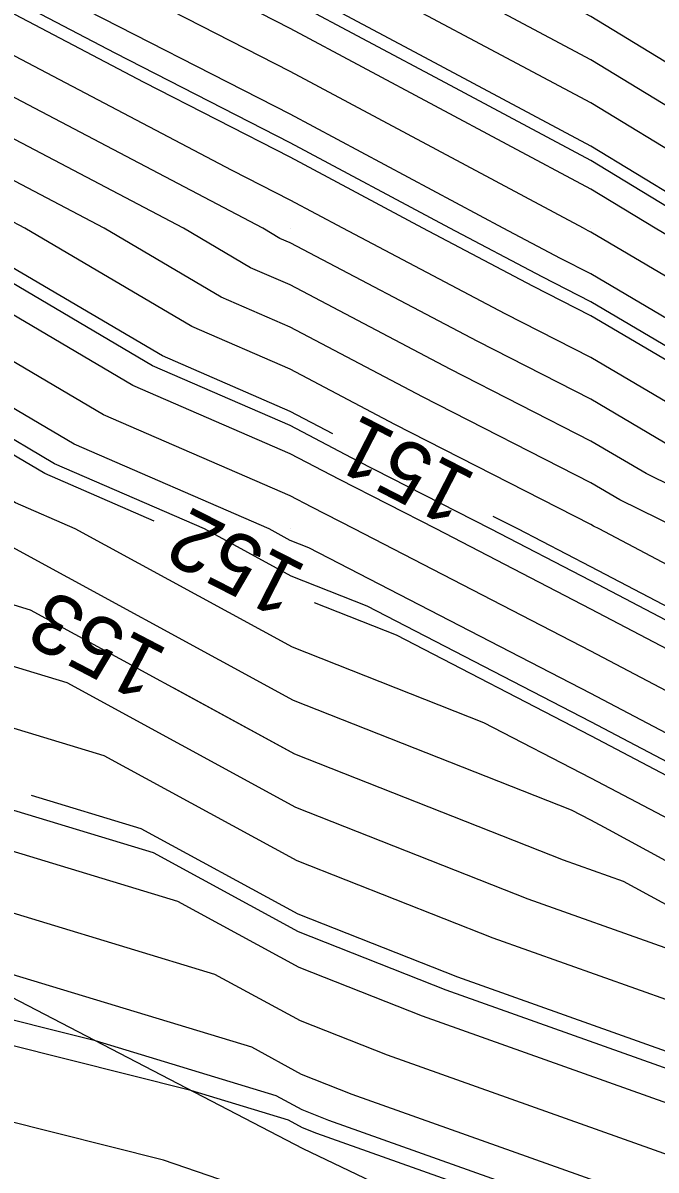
# Model space of a CAD drawing. Extents: x 2354170 to 2357230, y 866100 to 868290.
# Drawn here: x 2355591.1 to 2355612.15, y 867278.69 to 867316.84 of the extents above; entities that cross this region are included whole.
import ezdxf

# ---------------------------------------------------------------- set-up
doc = ezdxf.new("R2010")
doc.units = 0
for name, color, linetype in [('Default', 7, 'Continuous'), ('DTM Contours Major', 7, 'Continuous'), ('DTM Contours Minor', 7, 'Continuous'), ('Exist DTM QL2 LIDAR Elevation Point', 7, 'Continuous'), ('PH Exist DTM Breakline', 7, 'Continuous')]:
    doc.layers.add(name, color=color, linetype=linetype)

msp = doc.modelspace()

# ---------------------------------------------------------------- linework, layer by layer
at = {"layer": 'Default'}
for points in [[(2355644.161, 867295.904), (2355643.925, 867296.068), (2355639.979, 867298.766), (2355637.904, 867300.014), (2355633.041, 867303.077), (2355629.979, 867304.973), (2355626.946, 867306.982), (2355621.524, 867310.014), (2355619.979, 867310.977), (2355617.552, 867312.441), (2355609.978, 867317.054), (2355604.421, 867320.014), (2355599.978, 867322.732), (2355595.401, 867325.437), (2355589.978, 867328.582), (2355589.1, 867329.136), (2355587.591, 867330.014), (2355579.978, 867334.858), (2355572.103, 867340.015), (2355570.852, 867340.888), (2355569.978, 867341.44), (2355566.296, 867343.697), (2355559.978, 867347.493), (2355558.907, 867348.096)], [(2355601.398, 867303.175), (2355599.978, 867303.922), (2355595.733, 867305.769), (2355589.978, 867309.159), (2355588.37, 867310.014), (2355579.978, 867314.253), (2355571.815, 867318.177), (2355569.978, 867318.969), (2355567.797, 867320.014), (2355559.978, 867323.987), (2355552.402, 867327.59), (2355549.978, 867328.747), (2355547.299, 867330.014), (2355539.978, 867333.778), (2355535.553, 867335.59), (2355529.978, 867338.189), (2355526.207, 867340.015), (2355519.977, 867343.172), (2355514.292, 867345.7), (2355511.528, 867346.914)], [(2355639.425, 867295.081), (2355631.225, 867300.014), (2355630.46, 867300.496), (2355629.979, 867300.794), (2355624.433, 867304.468), (2355619.979, 867306.959), (2355617.935, 867307.971), (2355614.471, 867310.014), (2355609.978, 867312.75), (2355604.123, 867315.87), (2355599.978, 867318.087), (2355596.216, 867320.014), (2355592.295, 867322.331), (2355589.978, 867323.675), (2355586.091, 867326.128), (2355579.978, 867329.685), (2355579.36, 867330.014), (2355569.978, 867335.905), (2355563.277, 867340.015), (2355559.978, 867341.997), (2355555.442, 867344.551), (2355553.258, 867345.736)], [(2355619.204, 867298.074), (2355615.537, 867300.014), (2355611.819, 867301.855), (2355609.978, 867302.94), (2355605.297, 867305.333), (2355599.978, 867308.13), (2355598.665, 867308.701), (2355596.436, 867310.014), (2355589.978, 867313.411), (2355582.674, 867317.318), (2355579.978, 867318.68), (2355577.202, 867320.014), (2355569.978, 867323.808), (2355561.773, 867328.219), (2355559.978, 867329.131), (2355558.121, 867330.014), (2355552.74, 867332.777), (2355549.978, 867334.241), (2355541.345, 867338.648), (2355539.978, 867339.35), (2355539.506, 867339.543), (2355538.495, 867340.015), (2355530.512, 867344.224)], [(2355633.129, 867293.628), (2355629.979, 867295.567), (2355622.746, 867300.014), (2355621.081, 867301.117), (2355619.979, 867301.734), (2355614.44, 867304.476), (2355609.978, 867307.107), (2355608.055, 867308.09), (2355604.397, 867310.014), (2355599.978, 867312.378), (2355595.133, 867314.86), (2355589.978, 867317.571), (2355585.411, 867320.014), (2355582.08, 867322.116), (2355579.978, 867323.339), (2355572.863, 867327.129), (2355569.978, 867328.645), (2355567.43, 867330.014), (2355559.978, 867334.614), (2355556.409, 867336.446), (2355549.978, 867339.854), (2355549.664, 867340.015), (2355545.725, 867342.094)], [(2355595.456, 867300.278), (2355591.823, 867301.859), (2355589.978, 867302.946), (2355583.719, 867306.273), (2355579.938, 867307.619), (2355575.744, 867310.014), (2355569.978, 867312.499), (2355565.206, 867314.786), (2355559.019, 867316.753), (2355553.947, 867320.014), (2355549.978, 867321.908), (2355546.383, 867323.61), (2355539.696, 867325.466), (2355531.025, 867330.014), (2355530.282, 867330.319), (2355529.978, 867330.46), (2355529.113, 867330.879), (2355519.008, 867334.785), (2355510.28, 867339.187), (2355509.73, 867339.457), (2355504.667, 867341.462)], [(2355655.232, 867277.794), (2355655.076, 867279.602), (2355651.868, 867283.766), (2355648.023, 867288.058), (2355644.945, 867290.014), (2355639.979, 867293.409), (2355631.458, 867298.535), (2355629.979, 867299.445), (2355629.054, 867300.014), (2355623.595, 867303.63), (2355619.979, 867305.653), (2355617.062, 867307.097), (2355612.115, 867310.014), (2355609.978, 867311.316), (2355607.193, 867312.8), (2355599.978, 867316.66), (2355593.428, 867320.014), (2355591.26, 867321.296), (2355589.978, 867322.039), (2355585.089, 867325.125), (2355579.978, 867328.099), (2355576.382, 867330.014), (2355569.978, 867334.035), (2355560.227, 867340.015)], [(2355657.502, 867277.142), (2355657.137, 867281.355), (2355650.464, 867290.02), (2355650.278, 867290.313), (2355649.979, 867290.569), (2355648.158, 867291.835), (2355639.979, 867297.426), (2355635.677, 867300.014), (2355632.181, 867302.216), (2355629.979, 867303.58), (2355626.109, 867306.144), (2355619.979, 867309.572), (2355619.683, 867309.718), (2355619.181, 867310.014), (2355609.978, 867315.619), (2355601.729, 867320.014), (2355599.978, 867321.085), (2355594.366, 867324.402), (2355589.978, 867326.947), (2355588.097, 867328.133), (2355584.865, 867330.014), (2355579.978, 867333.123), (2355570.972, 867339.02)], [(2355648.511, 867273.073), (2355640.125, 867279.459), (2355639.831, 867279.542), (2355638.997, 867280.014), (2355629.979, 867285.17), (2355621.13, 867290.014), (2355619.979, 867290.687), (2355618.55, 867291.443), (2355609.978, 867295.948), (2355602.114, 867300.014), (2355600.701, 867300.736), (2355599.978, 867301.116), (2355593.778, 867303.814), (2355589.978, 867306.053), (2355582.526, 867310.014), (2355579.978, 867311.301), (2355577.5, 867312.493), (2355569.978, 867315.734), (2355561.048, 867320.014), (2355559.978, 867320.558), (2355558.941, 867321.051), (2355549.978, 867325.328), (2355540.073, 867330.014)], [(2355639.486, 867278.442), (2355636.71, 867280.014), (2355629.979, 867283.862), (2355621.474, 867288.518), (2355620.119, 867289.185), (2355618.594, 867290.014), (2355609.978, 867294.542), (2355600.602, 867299.39), (2355599.986, 867299.633), (2355599.287, 867300.014), (2355592.801, 867302.836), (2355589.978, 867304.499), (2355580.403, 867309.59), (2355579.974, 867309.742), (2355579.498, 867310.014), (2355569.978, 867314.116), (2355562.1, 867317.893), (2355559.589, 867318.691), (2355557.53, 867320.014), (2355549.978, 867323.618), (2355543.137, 867326.855), (2355539.839, 867327.771)], [(2355656.746, 867277.36), (2355656.45, 867280.77), (2355650.398, 867288.629), (2355649.545, 867289.58), (2355648.863, 867290.014), (2355639.979, 867296.087), (2355633.451, 867300.014), (2355631.321, 867301.356), (2355629.979, 867302.187), (2355625.271, 867305.306), (2355619.979, 867308.266), (2355618.809, 867308.845), (2355616.826, 867310.014), (2355609.978, 867314.185), (2355601.053, 867318.94), (2355599.978, 867319.515), (2355599.003, 867320.014), (2355593.331, 867323.367), (2355589.978, 867325.311)], [(2355638.795, 867276.243), (2355632.137, 867280.014), (2355629.979, 867281.247), (2355627.253, 867282.74), (2355620.66, 867285.983), (2355613.246, 867290.014), (2355609.978, 867291.731), (2355606.423, 867293.57), (2355600.061, 867296.082), (2355592.839, 867300.014), (2355590.846, 867300.882), (2355589.978, 867301.393), (2355587.035, 867302.957), (2355579.902, 867305.496), (2355571.991, 867310.014), (2355569.978, 867310.882), (2355568.312, 867311.68), (2355558.449, 867314.816), (2355550.364, 867320.014), (2355549.978, 867320.199), (2355549.628, 867320.364), (2355539.553, 867323.162)], [(2355638.45, 867275.143), (2355630.005, 867279.926), (2355629.943, 867279.948), (2355620.93, 867284.382), (2355610.572, 867290.014), (2355609.978, 867290.326), (2355609.333, 867290.659), (2355600.098, 867294.306), (2355590.116, 867299.741), (2355589.794, 867299.839), (2355579.866, 867303.373), (2355570.65, 867308.636), (2355568.778, 867309.413), (2355557.879, 867312.878), (2355550.662, 867317.519), (2355548.152, 867318.43), (2355539.41, 867320.857)], [(2355654.476, 867278.012), (2355654.389, 867279.018), (2355652.604, 867281.335), (2355647.262, 867287.297), (2355642.985, 867290.014), (2355639.979, 867292.069), (2355634.82, 867295.173), (2355629.979, 867298.152), (2355626.951, 867300.014), (2355622.757, 867302.793), (2355619.979, 867304.346), (2355616.188, 867306.223), (2355609.978, 867309.885), (2355609.893, 867309.929), (2355609.731, 867310.014), (2355599.978, 867315.233), (2355590.641, 867320.014)], [(2355653.701, 867278.433), (2355653.339, 867278.904), (2355646.501, 867286.536), (2355641.026, 867290.014), (2355639.979, 867290.73), (2355638.181, 867291.811), (2355629.979, 867296.86), (2355624.849, 867300.014), (2355621.919, 867301.955), (2355619.979, 867303.04), (2355615.314, 867305.35), (2355609.978, 867308.496), (2355608.974, 867309.01), (2355607.064, 867310.014), (2355599.978, 867313.806), (2355592.208, 867317.785), (2355589.978, 867318.958)], [(2355628.692, 867277.628), (2355621.471, 867281.18), (2355612.451, 867286.084), (2355607.896, 867287.705), (2355600.173, 867290.755), (2355592.57, 867294.895), (2355586.523, 867296.731), (2355579.794, 867299.126), (2355573.547, 867302.694), (2355563.601, 867306.821), (2355556.74, 867309.003), (2355552.196, 867311.925), (2355544.059, 867314.878), (2355539.125, 867316.248)], [(2355650.683, 867278.648), (2355644.979, 867285.014), (2355639.979, 867288.19), (2355636.9, 867290.014), (2355629.979, 867294.274), (2355620.644, 867300.014), (2355620.244, 867300.279), (2355619.979, 867300.427), (2355613.567, 867303.602), (2355609.978, 867305.718), (2355607.135, 867307.171), (2355601.729, 867310.014), (2355599.978, 867310.951), (2355598.058, 867311.934), (2355589.978, 867316.184)], [(2355651.952, 867276.649), (2355649.054, 867278.855), (2355644.218, 867284.253), (2355639.979, 867286.946), (2355634.8, 867290.014), (2355629.979, 867292.981), (2355622.274, 867297.719), (2355619.979, 867299.06), (2355618.175, 867300.014), (2355612.693, 867302.729), (2355609.978, 867304.329), (2355606.216, 867306.252), (2355599.978, 867309.532), (2355599.643, 867309.678), (2355599.073, 867310.014), (2355589.978, 867314.798)], [(2355628.066, 867276.468), (2355621.742, 867279.579), (2355613.841, 867283.875), (2355606.726, 867286.406), (2355600.211, 867288.979), (2355593.797, 867292.471), (2355584.888, 867295.177), (2355579.758, 867297.003), (2355574.996, 867299.722), (2355561.013, 867305.525), (2355556.17, 867307.065), (2355552.962, 867309.128), (2355542.013, 867313.102)], [(2355650.805, 867275.457), (2355645.796, 867279.271), (2355642.696, 867282.731), (2355639.979, 867284.457), (2355630.598, 867290.014), (2355629.979, 867290.395), (2355628.989, 867291.004), (2355619.979, 867296.269), (2355612.899, 867300.014), (2355610.946, 867300.981), (2355609.978, 867301.552), (2355604.378, 867304.413), (2355599.978, 867306.727), (2355597.688, 867307.724), (2355593.8, 867310.014), (2355589.978, 867312.024)], [(2355650.231, 867274.861), (2355644.167, 867279.479), (2355641.935, 867281.97), (2355639.979, 867283.213), (2355632.131, 867287.862), (2355629.979, 867289.092), (2355628.295, 867290.014), (2355619.979, 867294.874), (2355610.26, 867300.014), (2355610.072, 867300.107), (2355609.978, 867300.163), (2355603.458, 867303.494), (2355599.978, 867305.324), (2355596.71, 867306.746), (2355591.164, 867310.014), (2355589.978, 867310.638)], [(2355622.283, 867276.377), (2355616.622, 867279.455), (2355604.384, 867283.809), (2355600.285, 867285.428), (2355596.25, 867287.625), (2355581.617, 867292.069), (2355579.686, 867292.756), (2355577.894, 867293.78), (2355555.837, 867302.933), (2355555.03, 867303.19), (2355554.496, 867303.533), (2355546.858, 867306.306), (2355539.366, 867309.059)], [(2355649.084, 867273.669), (2355640.909, 867279.895), (2355640.413, 867280.448), (2355639.979, 867280.724), (2355638.236, 867281.756), (2355629.979, 867286.477), (2355623.518, 867290.014), (2355619.979, 867292.082), (2355615.587, 867294.405), (2355609.978, 867297.353), (2355604.832, 867300.014), (2355601.62, 867301.656), (2355599.978, 867302.519), (2355594.755, 867304.791), (2355589.978, 867307.606)], [(2355618.013, 867277.245), (2355603.213, 867282.511), (2355600.323, 867283.652), (2355597.477, 867285.201), (2355579.982, 867290.515), (2355579.65, 867290.633), (2355579.343, 867290.809), (2355573.268, 867293.33), (2355556.563, 867300.234), (2355555.754, 867300.538), (2355554.82, 867300.904), (2355553.751, 867301.322), (2355552.501, 867301.802), (2355540.865, 867306.077)], [(2355619.403, 867275.035), (2355602.042, 867281.212), (2355600.36, 867281.876), (2355598.704, 867282.778), (2355587.178, 867286.278), (2355581.168, 867287.79), (2355580.11, 867288.197), (2355578.892, 867288.668), (2355577.479, 867289.214), (2355575.815, 867289.855), (2355559.494, 867296.6), (2355557.34, 867297.41), (2355554.85, 867298.387), (2355551.998, 867299.499), (2355548.666, 867300.78), (2355542.364, 867303.095), (2355538.754, 867304.471)], [(2355637.117, 867228.092), (2355640.835, 867235.517), (2355644.217, 867242.91), (2355649.629, 867257.546), (2355650.233, 867258.745), (2355651.382, 867261.316), (2355651.002, 867263.174), (2355651.656, 867267.643), (2355650.323, 867272.93), (2355649.658, 867274.265), (2355642.538, 867279.687), (2355641.174, 867281.209), (2355639.979, 867281.969), (2355635.184, 867284.809), (2355629.979, 867287.785), (2355625.907, 867290.014), (2355619.979, 867293.478), (2355612.624, 867297.368), (2355609.978, 867298.759), (2355607.551, 867300.014), (2355606.734, 867300.432)], [(2355634.97, 867228.713), (2355638.991, 867236.742), (2355642.648, 867244.737), (2355646.794, 867255.949), (2355647.681, 867257.71), (2355649.367, 867261.483), (2355648.809, 867264.212), (2355649.181, 867266.751), (2355648.424, 867269.754), (2355647.364, 867271.881), (2355640.809, 867276.873), (2355639.14, 867277.343), (2355634.423, 867280.014), (2355629.979, 867282.555), (2355624.364, 867285.629), (2355620.389, 867287.584), (2355615.92, 867290.014), (2355609.978, 867293.137), (2355603.512, 867296.48), (2355600.794, 867297.554)], [(2355633.36, 867229.179), (2355637.608, 867237.661), (2355641.471, 867246.108), (2355644.668, 867254.752), (2355645.766, 867256.933), (2355647.856, 867261.609), (2355647.165, 867264.99), (2355647.325, 867266.081), (2355646.999, 867267.373), (2355645.643, 867270.094), (2355641.834, 867272.995), (2355638.105, 867274.044), (2355630.477, 867278.364), (2355629.317, 867278.788), (2355621.201, 867282.781), (2355611.061, 867288.294), (2355609.067, 867289.003), (2355600.136, 867292.531), (2355596.139, 867294.707)], [(2355631.75, 867229.646), (2355636.225, 867238.581), (2355640.295, 867247.478), (2355642.542, 867253.555), (2355643.852, 867256.157), (2355646.345, 867261.735), (2355645.636, 867265.201), (2355645.318, 867265.305), (2355644.889, 867266.368), (2355643.923, 867268.306), (2355642.859, 867269.116), (2355637.07, 867270.745), (2355631.892, 867273.677), (2355627.44, 867275.308), (2355622.012, 867277.978), (2355615.232, 867281.665), (2355605.555, 867285.108), (2355600.248, 867287.203), (2355595.024, 867290.048), (2355591.387, 867291.153)], [(2355629.603, 867230.267), (2355634.381, 867239.806), (2355638.726, 867249.305), (2355639.707, 867251.959), (2355641.3, 867255.121), (2355644.33, 867261.903), (2355644.072, 867263.165), (2355642.025, 867263.835), (2355641.688, 867264.67), (2355638.666, 867265.509), (2355635.689, 867266.346), (2355633.778, 867267.429), (2355624.936, 867270.668), (2355623.095, 867271.574), (2355620.793, 867272.825), (2355600.871, 867279.913), (2355600.397, 867280.101), (2355599.931, 867280.355), (2355596.684, 867281.341), (2355584.414, 867284.426)], [(2355597.999, 867278.256), (2355595.765, 867279.024), (2355585.014, 867281.728)]]:
    msp.add_lwpolyline(points, dxfattribs=at)
at = {"layer": 'DTM Contours Major'}
for points in [[(2355619.204, 867298.074), (2355615.537, 867300.014), (2355611.819, 867301.855), (2355609.978, 867302.94), (2355605.297, 867305.333), (2355599.978, 867308.13), (2355598.665, 867308.701), (2355596.436, 867310.014), (2355589.978, 867313.411), (2355582.674, 867317.318), (2355579.978, 867318.68), (2355577.202, 867320.014), (2355569.978, 867323.808), (2355561.773, 867328.219), (2355559.978, 867329.131), (2355558.121, 867330.014), (2355552.74, 867332.777), (2355549.978, 867334.241), (2355541.345, 867338.648), (2355539.978, 867339.35), (2355539.506, 867339.543), (2355538.495, 867340.015), (2355530.512, 867344.224)], [(2355629.782, 867230.215), (2355634.535, 867239.704), (2355638.857, 867249.153), (2355639.943, 867252.092), (2355641.513, 867255.208), (2355644.498, 867261.889), (2355644.202, 867263.335), (2355642.3, 867263.958), (2355641.872, 867265.016), (2355639.206, 867265.756), (2355635.804, 867266.713), (2355633.621, 867267.949), (2355625.145, 867271.055), (2355623.004, 867272.108), (2355620.33, 867273.562), (2355601.262, 867280.346), (2355600.385, 867280.693), (2355599.522, 867281.162), (2355593.515, 867282.987), (2355585.05, 867285.115)]]:
    msp.add_lwpolyline(points, dxfattribs=at)
at = {"layer": 'DTM Contours Minor'}
for points in [[(2355655.737, 867277.65), (2355655.534, 867279.991), (2355651.378, 867285.387), (2355648.531, 867288.566), (2355646.251, 867290.014), (2355639.979, 867294.301), (2355630.483, 867300.014), (2355630.174, 867300.209), (2355629.979, 867300.33), (2355624.154, 867304.189), (2355619.979, 867306.524), (2355617.644, 867307.68), (2355613.685, 867310.014), (2355609.978, 867312.272), (2355605.146, 867314.846), (2355599.978, 867317.612), (2355595.286, 867320.014), (2355591.95, 867321.986), (2355589.978, 867323.13), (2355585.757, 867325.793), (2355579.978, 867329.156), (2355578.367, 867330.014), (2355569.978, 867335.282), (2355562.26, 867340.015)], [(2355658.259, 867276.925), (2355657.825, 867281.939), (2355651.591, 867290.033), (2355650.974, 867291.009), (2355649.979, 867291.859), (2355643.925, 867296.068), (2355639.979, 867298.766), (2355637.904, 867300.014), (2355633.041, 867303.077), (2355629.979, 867304.973), (2355626.946, 867306.982), (2355621.524, 867310.014), (2355619.979, 867310.977), (2355617.552, 867312.441), (2355609.978, 867317.054), (2355604.421, 867320.014), (2355599.978, 867322.732), (2355595.401, 867325.437), (2355589.978, 867328.582), (2355589.1, 867329.136), (2355587.591, 867330.014), (2355579.978, 867334.858), (2355572.103, 867340.015)], [(2355652.855, 867278.37), (2355645.994, 867286.029), (2355639.979, 867289.85), (2355639.701, 867290.014), (2355629.979, 867295.998), (2355623.447, 867300.014), (2355621.361, 867301.396), (2355619.979, 867302.169), (2355614.732, 867304.767), (2355609.978, 867307.57), (2355608.361, 867308.397), (2355605.286, 867310.014), (2355599.978, 867312.854), (2355594.158, 867315.835), (2355589.978, 867318.033), (2355586.275, 867320.014), (2355582.414, 867322.45), (2355579.978, 867323.868), (2355571.731, 867328.261), (2355569.978, 867329.182), (2355568.429, 867330.014), (2355559.978, 867335.231), (2355556.817, 867336.853), (2355551.628, 867339.603)], [(2355639.256, 867277.709), (2355635.186, 867280.014), (2355629.979, 867282.991), (2355623.4, 867286.592), (2355620.299, 867288.118), (2355616.811, 867290.014), (2355609.978, 867293.605), (2355602.542, 867297.45), (2355600.011, 867298.45), (2355597.138, 867300.014), (2355592.149, 867302.185), (2355589.978, 867303.464), (2355582.614, 867307.379), (2355579.95, 867308.327), (2355576.995, 867310.014), (2355569.978, 867313.038), (2355564.171, 867315.822), (2355559.209, 867317.399), (2355555.142, 867320.014), (2355549.978, 867322.478), (2355545.301, 867324.691), (2355539.743, 867326.234)], [(2355630.477, 867278.364), (2355629.317, 867278.788), (2355621.201, 867282.781), (2355611.061, 867288.294), (2355609.067, 867289.003), (2355600.136, 867292.531), (2355591.343, 867297.318), (2355588.159, 867298.285), (2355579.83, 867301.249), (2355572.099, 867305.665), (2355566.19, 867308.117), (2355557.31, 867310.94), (2355551.429, 867314.722), (2355546.106, 867316.654), (2355539.267, 867318.553)], [(2355622.103, 867277.445), (2355615.695, 867280.928), (2355605.164, 867284.675), (2355600.26, 867286.612), (2355595.433, 867289.24), (2355582.707, 867293.105), (2355579.71, 867294.172), (2355576.928, 867295.761), (2355557.563, 867303.797), (2355555.41, 867304.482), (2355553.985, 867305.398), (2355539.284, 867310.734)], [(2355649.467, 867274.066), (2355641.995, 867279.757), (2355640.921, 867280.956), (2355639.979, 867281.554), (2355636.201, 867283.791), (2355629.979, 867287.349), (2355625.111, 867290.014), (2355619.979, 867293.013), (2355613.612, 867296.381), (2355609.978, 867298.29), (2355606.645, 867300.014), (2355602.233, 867302.268), (2355599.978, 867303.454), (2355595.407, 867305.443), (2355589.978, 867308.642)]]:
    msp.add_lwpolyline(points, dxfattribs=at)
at = {"layer": 'Exist DTM QL2 LIDAR Elevation Point'}
for p, q in [((2355599.978, 867310.014), (2355599.978, 867310.014)), ((2355609.978, 867310.014), (2355609.978, 867310.014)), ((2355599.978, 867300.014), (2355599.978, 867300.014)), ((2355609.978, 867300.014), (2355609.978, 867300.014)), ((2355609.978, 867290.014), (2355609.978, 867290.014))]:
    msp.add_line(p, q, dxfattribs=at)
at = {"layer": 'PH Exist DTM Breakline'}
msp.add_lwpolyline([(2355640.999, 867263.377), (2355634.882, 867263.773), (2355623.65, 867268.285), (2355600.412, 867279.404), (2355579.643, 867290.193), (2355554.803, 867302.415), (2355538.755, 867310.275), (2355516.615, 867321.87), (2355504.721, 867328.149), (2355484.412, 867339.96)], dxfattribs=at)

# ---------------------------------------------------------------- texts
at = {"layer": 'Default'}
for s, rotation, p in [('151', 152.7895, (2355606.242, 867301.8)), ('152', 152.9581, (2355600.598, 867298.752)), ('153', 152.4767, (2355595.984, 867295.977))]:
    msp.add_text(s, height=2, rotation=rotation, dxfattribs=at).set_placement(p)

doc.saveas('drawing.dxf')
